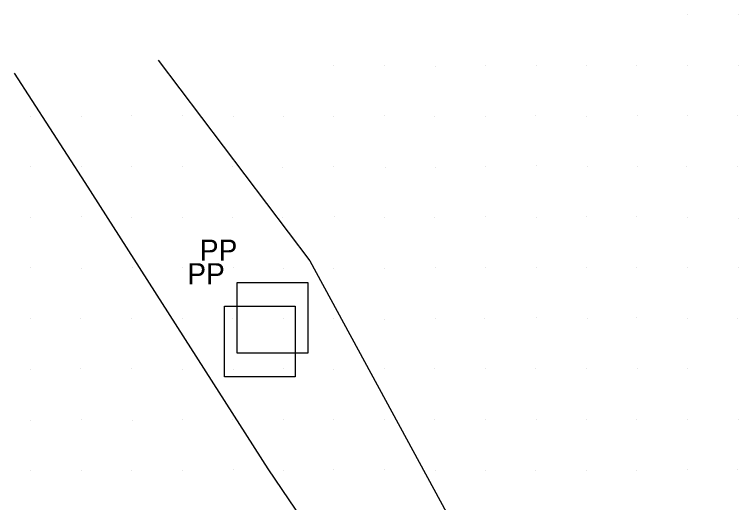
# Model space of a CAD drawing. Extents: x 1602514 to 1609837, y 863887 to 871157.
# Drawn here: x 1603857.8 to 1604072.8, y 869061.4 to 869206.2 of the extents above; entities that cross this region are included whole.
import ezdxf

# ---------------------------------------------------------------- set-up
doc = ezdxf.new("R2010")
doc.units = 0
for name, color, linetype in [('Survey-Spot dirt', 7, 'Continuous'), ('Survey-Vegetation trees', 7, 'Continuous'), ('Utility-Pole', 7, 'Continuous')]:
    doc.layers.add(name, color=color, linetype=linetype)

msp = doc.modelspace()

# ---------------------------------------------------------------- linework, layer by layer
at = {"layer": 'Survey-Spot dirt'}
for p, q in [((1604057.67, 869206.17), (1604057.67, 869206.17)), ((1604057.67, 869206.17), (1604057.67, 869206.17)), ((1604072.76, 869206.2), (1604072.76, 869206.2)), ((1604072.76, 869206.2), (1604072.76, 869206.2)), ((1603952.64, 869190.98), (1603952.64, 869190.98)), ((1603952.64, 869190.98), (1603952.64, 869190.98)), ((1603967.72, 869191.14), (1603967.72, 869191.14)), ((1603967.72, 869191.14), (1603967.72, 869191.14)), ((1603982.69, 869190.87), (1603982.69, 869190.87)), ((1603982.69, 869190.87), (1603982.69, 869190.87)), ((1603997.71, 869191.05), (1603997.71, 869191.05)), ((1603997.71, 869191.05), (1603997.71, 869191.05)), ((1604012.67, 869191.08), (1604012.67, 869191.08)), ((1604012.67, 869191.08), (1604012.67, 869191.08)), ((1604027.53, 869191.07), (1604027.53, 869191.07)), ((1604027.53, 869191.07), (1604027.53, 869191.07)), ((1604042.65, 869190.95), (1604042.65, 869190.95)), ((1604042.65, 869190.95), (1604042.65, 869190.95)), ((1604057.69, 869190.99), (1604057.69, 869190.99)), ((1604057.69, 869190.99), (1604057.69, 869190.99)), ((1604072.74, 869191.1), (1604072.74, 869191.1)), ((1604072.74, 869191.1), (1604072.74, 869191.1)), ((1603862.64, 869176.02), (1603862.64, 869176.02)), ((1603862.64, 869176.02), (1603862.64, 869176.02)), ((1603877.61, 869176.02), (1603877.61, 869176.02)), ((1603877.61, 869176.02), (1603877.61, 869176.02)), ((1603892.56, 869176.12), (1603892.56, 869176.12)), ((1603892.56, 869176.12), (1603892.56, 869176.12)), ((1603907.63, 869176.18), (1603907.63, 869176.18)), ((1603907.63, 869176.18), (1603907.63, 869176.18)), ((1603922.74, 869175.96), (1603922.74, 869175.96)), ((1603922.74, 869175.96), (1603922.74, 869175.96)), ((1603937.66, 869176.02), (1603937.66, 869176.02)), ((1603937.66, 869176.02), (1603937.66, 869176.02)), ((1603952.67, 869176.08), (1603952.67, 869176.08)), ((1603952.67, 869176.08), (1603952.67, 869176.08)), ((1603967.64, 869176.1), (1603967.64, 869176.1)), ((1603967.64, 869176.1), (1603967.64, 869176.1)), ((1603982.65, 869176.06), (1603982.65, 869176.06)), ((1603982.65, 869176.06), (1603982.65, 869176.06)), ((1603997.65, 869176.01), (1603997.65, 869176.01)), ((1603997.65, 869176.01), (1603997.65, 869176.01)), ((1604012.54, 869176.14), (1604012.54, 869176.14)), ((1604012.54, 869176.14), (1604012.54, 869176.14)), ((1604027.6, 869176.02), (1604027.6, 869176.02)), ((1604027.6, 869176.02), (1604027.6, 869176.02)), ((1604042.67, 869176.1), (1604042.67, 869176.1)), ((1604042.67, 869176.1), (1604042.67, 869176.1)), ((1604057.6, 869176.16), (1604057.6, 869176.16)), ((1604057.6, 869176.16), (1604057.6, 869176.16)), ((1604072.51, 869176.09), (1604072.51, 869176.09)), ((1604072.51, 869176.09), (1604072.51, 869176.09)), ((1603862.73, 869161.18), (1603862.73, 869161.18)), ((1603862.73, 869161.18), (1603862.73, 869161.18)), ((1603877.7, 869161), (1603877.7, 869161)), ((1603877.7, 869161), (1603877.7, 869161)), ((1603892.58, 869161.11), (1603892.58, 869161.11)), ((1603892.58, 869161.11), (1603892.58, 869161.11)), ((1603907.67, 869160.99), (1603907.67, 869160.99)), ((1603907.67, 869160.99), (1603907.67, 869160.99)), ((1603922.62, 869161.09), (1603922.62, 869161.09)), ((1603922.62, 869161.09), (1603922.62, 869161.09)), ((1603937.41, 869160.78), (1603937.41, 869160.78)), ((1603937.41, 869160.78), (1603937.41, 869160.78)), ((1603952.67, 869161.04), (1603952.67, 869161.04)), ((1603952.67, 869161.04), (1603952.67, 869161.04)), ((1603967.93, 869160.71), (1603967.93, 869160.71)), ((1603967.93, 869160.71), (1603967.93, 869160.71)), ((1603982.77, 869160.92), (1603982.77, 869160.92)), ((1603982.77, 869160.92), (1603982.77, 869160.92)), ((1603997.61, 869161.09), (1603997.61, 869161.09)), ((1603997.61, 869161.09), (1603997.61, 869161.09)), ((1604012.69, 869161.25), (1604012.69, 869161.25)), ((1604012.69, 869161.25), (1604012.69, 869161.25)), ((1604027.85, 869161.1), (1604027.85, 869161.1)), ((1604027.85, 869161.1), (1604027.85, 869161.1)), ((1604042.75, 869161.13), (1604042.75, 869161.13)), ((1604042.75, 869161.13), (1604042.75, 869161.13)), ((1604057.49, 869160.99), (1604057.49, 869160.99)), ((1604057.49, 869160.99), (1604057.49, 869160.99)), ((1604072.58, 869161.15), (1604072.58, 869161.15)), ((1604072.58, 869161.15), (1604072.58, 869161.15)), ((1603862.61, 869146.03), (1603862.61, 869146.03)), ((1603862.61, 869146.03), (1603862.61, 869146.03)), ((1603877.59, 869146.14), (1603877.59, 869146.14)), ((1603877.59, 869146.14), (1603877.59, 869146.14)), ((1603892.68, 869146.04), (1603892.68, 869146.04)), ((1603892.68, 869146.04), (1603892.68, 869146.04)), ((1603907.61, 869145.93), (1603907.61, 869145.93)), ((1603907.61, 869145.93), (1603907.61, 869145.93)), ((1603922.64, 869146.1), (1603922.64, 869146.1)), ((1603922.64, 869146.1), (1603922.64, 869146.1)), ((1603937.53, 869145.99), (1603937.53, 869145.99)), ((1603937.53, 869145.99), (1603937.53, 869145.99)), ((1603952.72, 869146.22), (1603952.72, 869146.22)), ((1603952.72, 869146.22), (1603952.72, 869146.22)), ((1603967.55, 869146.05), (1603967.55, 869146.05)), ((1603967.55, 869146.05), (1603967.55, 869146.05)), ((1603982.54, 869146), (1603982.54, 869146)), ((1603982.54, 869146), (1603982.54, 869146)), ((1603997.71, 869146.16), (1603997.71, 869146.16)), ((1603997.71, 869146.16), (1603997.71, 869146.16)), ((1604012.77, 869145.94), (1604012.77, 869145.94)), ((1604012.77, 869145.94), (1604012.77, 869145.94)), ((1604027.55, 869146.13), (1604027.55, 869146.13)), ((1604027.55, 869146.13), (1604027.55, 869146.13)), ((1604042.59, 869146.13), (1604042.59, 869146.13)), ((1604042.59, 869146.13), (1604042.59, 869146.13)), ((1604057.62, 869145.98), (1604057.62, 869145.98)), ((1604057.62, 869145.98), (1604057.62, 869145.98)), ((1604072.71, 869145.81), (1604072.71, 869145.81)), ((1604072.71, 869145.81), (1604072.71, 869145.81)), ((1603862.5, 869131.05), (1603862.5, 869131.05)), ((1603862.5, 869131.05), (1603862.5, 869131.05)), ((1603877.62, 869130.96), (1603877.62, 869130.96)), ((1603877.62, 869130.96), (1603877.62, 869130.96)), ((1603892.73, 869131.06), (1603892.73, 869131.06)), ((1603892.73, 869131.06), (1603892.73, 869131.06)), ((1603907.68, 869131.03), (1603907.68, 869131.03)), ((1603907.68, 869131.03), (1603907.68, 869131.03)), ((1603922.72, 869131.1), (1603922.72, 869131.1)), ((1603922.72, 869131.1), (1603922.72, 869131.1)), ((1603937.62, 869130.88), (1603937.62, 869130.88)), ((1603937.62, 869130.88), (1603937.62, 869130.88)), ((1603952.64, 869130.97), (1603952.64, 869130.97)), ((1603952.64, 869130.97), (1603952.64, 869130.97)), ((1603967.63, 869130.96), (1603967.63, 869130.96)), ((1603967.63, 869130.96), (1603967.63, 869130.96)), ((1603982.79, 869130.99), (1603982.79, 869130.99)), ((1603982.79, 869130.99), (1603982.79, 869130.99)), ((1603997.61, 869131.04), (1603997.61, 869131.04)), ((1603997.61, 869131.04), (1603997.61, 869131.04)), ((1604012.84, 869131.19), (1604012.84, 869131.19)), ((1604012.84, 869131.19), (1604012.84, 869131.19)), ((1604027.51, 869131.13), (1604027.51, 869131.13)), ((1604027.51, 869131.13), (1604027.51, 869131.13)), ((1604042.59, 869131.04), (1604042.59, 869131.04)), ((1604042.59, 869131.04), (1604042.59, 869131.04)), ((1604057.75, 869131.07), (1604057.75, 869131.07)), ((1604057.75, 869131.07), (1604057.75, 869131.07)), ((1604072.72, 869131.1), (1604072.72, 869131.1)), ((1604072.72, 869131.1), (1604072.72, 869131.1)), ((1603862.59, 869116.04), (1603862.59, 869116.04)), ((1603862.59, 869116.04), (1603862.59, 869116.04)), ((1603877.51, 869116.1), (1603877.51, 869116.1)), ((1603877.51, 869116.1), (1603877.51, 869116.1)), ((1603892.6, 869116.02), (1603892.6, 869116.02)), ((1603892.6, 869116.02), (1603892.6, 869116.02)), ((1603907.58, 869116), (1603907.58, 869116)), ((1603907.58, 869116), (1603907.58, 869116)), ((1603922.55, 869116.04), (1603922.55, 869116.04)), ((1603922.55, 869116.04), (1603922.55, 869116.04)), ((1603937.6, 869116.12), (1603937.6, 869116.12)), ((1603937.6, 869116.12), (1603937.6, 869116.12)), ((1603952.67, 869115.96), (1603952.67, 869115.96)), ((1603952.67, 869115.96), (1603952.67, 869115.96)), ((1603967.68, 869115.85), (1603967.68, 869115.85)), ((1603967.68, 869115.85), (1603967.68, 869115.85)), ((1603982.7, 869115.91), (1603982.7, 869115.91)), ((1603982.7, 869115.91), (1603982.7, 869115.91)), ((1603997.49, 869116.09), (1603997.49, 869116.09)), ((1603997.49, 869116.09), (1603997.49, 869116.09)), ((1604012.73, 869116.17), (1604012.73, 869116.17)), ((1604012.73, 869116.17), (1604012.73, 869116.17)), ((1604027.82, 869115.96), (1604027.82, 869115.96)), ((1604027.82, 869115.96), (1604027.82, 869115.96)), ((1604042.61, 869116.23), (1604042.61, 869116.23)), ((1604042.61, 869116.23), (1604042.61, 869116.23)), ((1604057.5, 869116.09), (1604057.5, 869116.09)), ((1604057.5, 869116.09), (1604057.5, 869116.09)), ((1604072.44, 869116.12), (1604072.44, 869116.12)), ((1604072.44, 869116.12), (1604072.44, 869116.12)), ((1603862.58, 869100.99), (1603862.58, 869100.99)), ((1603862.58, 869100.99), (1603862.58, 869100.99)), ((1603877.48, 869101.13), (1603877.48, 869101.13)), ((1603877.48, 869101.13), (1603877.48, 869101.13)), ((1603892.6, 869101.06), (1603892.6, 869101.06)), ((1603892.6, 869101.06), (1603892.6, 869101.06)), ((1603907.57, 869100.94), (1603907.57, 869100.94)), ((1603907.57, 869100.94), (1603907.57, 869100.94)), ((1603922.74, 869100.98), (1603922.74, 869100.98)), ((1603922.74, 869100.98), (1603922.74, 869100.98)), ((1603937.62, 869101.12), (1603937.62, 869101.12)), ((1603937.62, 869101.12), (1603937.62, 869101.12)), ((1603952.64, 869101.01), (1603952.64, 869101.01)), ((1603952.64, 869101.01), (1603952.64, 869101.01)), ((1603967.6, 869101.04), (1603967.6, 869101.04)), ((1603967.6, 869101.04), (1603967.6, 869101.04)), ((1603982.44, 869101.12), (1603982.44, 869101.12)), ((1603982.44, 869101.12), (1603982.44, 869101.12)), ((1603997.54, 869101.16), (1603997.54, 869101.16)), ((1603997.54, 869101.16), (1603997.54, 869101.16)), ((1604012.62, 869101.09), (1604012.62, 869101.09)), ((1604012.62, 869101.09), (1604012.62, 869101.09)), ((1604027.69, 869101.25), (1604027.69, 869101.25)), ((1604027.69, 869101.25), (1604027.69, 869101.25)), ((1604042.69, 869101.09), (1604042.69, 869101.09)), ((1604042.69, 869101.09), (1604042.69, 869101.09)), ((1604057.66, 869101.16), (1604057.66, 869101.16)), ((1604057.66, 869101.16), (1604057.66, 869101.16)), ((1603862.64, 869085.83), (1603862.64, 869085.83)), ((1603862.64, 869085.83), (1603862.64, 869085.83)), ((1603877.62, 869086.06), (1603877.62, 869086.06)), ((1603877.62, 869086.06), (1603877.62, 869086.06)), ((1603892.77, 869085.89), (1603892.77, 869085.89)), ((1603892.77, 869085.89), (1603892.77, 869085.89)), ((1603907.6, 869086.12), (1603907.6, 869086.12)), ((1603907.6, 869086.12), (1603907.6, 869086.12)), ((1603922.65, 869086.01), (1603922.65, 869086.01)), ((1603922.65, 869086.01), (1603922.65, 869086.01)), ((1603937.63, 869086.12), (1603937.63, 869086.12)), ((1603937.63, 869086.12), (1603937.63, 869086.12)), ((1603952.68, 869086.03), (1603952.68, 869086.03)), ((1603952.68, 869086.03), (1603952.68, 869086.03)), ((1603967.74, 869085.97), (1603967.74, 869085.97)), ((1603967.74, 869085.97), (1603967.74, 869085.97)), ((1603982.46, 869086.05), (1603982.46, 869086.05)), ((1603982.46, 869086.05), (1603982.46, 869086.05)), ((1603997.63, 869086.17), (1603997.63, 869086.17)), ((1603997.63, 869086.17), (1603997.63, 869086.17)), ((1604012.79, 869086.15), (1604012.79, 869086.15)), ((1604012.79, 869086.15), (1604012.79, 869086.15)), ((1604027.56, 869086), (1604027.56, 869086)), ((1604027.56, 869086), (1604027.56, 869086)), ((1604042.63, 869086.03), (1604042.63, 869086.03)), ((1604042.63, 869086.03), (1604042.63, 869086.03)), ((1604057.66, 869085.93), (1604057.66, 869085.93)), ((1604057.66, 869085.93), (1604057.66, 869085.93)), ((1604072.64, 869085.97), (1604072.64, 869085.97)), ((1604072.64, 869085.97), (1604072.64, 869085.97)), ((1603862.62, 869071.06), (1603862.62, 869071.06)), ((1603862.62, 869071.06), (1603862.62, 869071.06)), ((1603877.71, 869070.86), (1603877.71, 869070.86)), ((1603877.71, 869070.86), (1603877.71, 869070.86)), ((1603892.55, 869070.94), (1603892.55, 869070.94)), ((1603892.55, 869070.94), (1603892.55, 869070.94)), ((1603907.66, 869071.03), (1603907.66, 869071.03)), ((1603907.66, 869071.03), (1603907.66, 869071.03)), ((1603922.8, 869071.16), (1603922.8, 869071.16)), ((1603922.8, 869071.16), (1603922.8, 869071.16)), ((1603937.57, 869071.05), (1603937.57, 869071.05)), ((1603937.57, 869071.05), (1603937.57, 869071.05)), ((1603952.54, 869071.17), (1603952.54, 869071.17)), ((1603952.54, 869071.17), (1603952.54, 869071.17)), ((1603967.68, 869071.17), (1603967.68, 869071.17)), ((1603967.68, 869071.17), (1603967.68, 869071.17)), ((1603982.71, 869070.97), (1603982.71, 869070.97)), ((1603982.71, 869070.97), (1603982.71, 869070.97)), ((1603997.71, 869070.9), (1603997.71, 869070.9)), ((1603997.71, 869070.9), (1603997.71, 869070.9)), ((1604012.63, 869071.01), (1604012.63, 869071.01)), ((1604012.63, 869071.01), (1604012.63, 869071.01)), ((1604027.68, 869070.98), (1604027.68, 869070.98)), ((1604027.68, 869070.98), (1604027.68, 869070.98)), ((1604042.63, 869071.06), (1604042.63, 869071.06)), ((1604042.63, 869071.06), (1604042.63, 869071.06)), ((1604057.72, 869071.29), (1604057.72, 869071.29)), ((1604057.72, 869071.29), (1604057.72, 869071.29)), ((1604072.54, 869071.3), (1604072.54, 869071.3)), ((1604072.54, 869071.3), (1604072.54, 869071.3))]:
    msp.add_line(p, q, dxfattribs=at)
at = {"layer": 'Survey-Vegetation trees'}
for points in [[(1603900.48, 869192.6), (1603945.48, 869133.11), (1603992.35, 869047.02), (1604059.5, 868948.34), (1604130.14, 868845.92), (1604193.97, 868753.25), (1604256.92, 868659.64), (1604319, 868563.7), (1604393.26, 868451.54), (1604466.24, 868345.62)], [(1603900.48, 869192.6), (1603945.48, 869133.11), (1603992.35, 869047.02), (1604059.5, 868948.34), (1604130.14, 868845.92), (1604193.97, 868753.25), (1604256.92, 868659.64), (1604319, 868563.7), (1604393.26, 868451.54), (1604466.24, 868345.62)], [(1604438.4, 868315.53), (1604422.08, 868346.09), (1604392.7, 868367.78), (1604368.69, 868429.14), (1604322.29, 868477.2), (1604287.55, 868532.72), (1604260.5, 868584.75), (1604236.49, 868622.08), (1604198.25, 868675.97), (1604166.07, 868724.72), (1604116.41, 868799.85), (1604055.56, 868889.2), (1603998.43, 868975.05), (1603933.15, 869071.4), (1603878.82, 869156.32), (1603857.84, 869188.75)], [(1604438.4, 868315.53), (1604422.08, 868346.09), (1604392.7, 868367.78), (1604368.69, 868429.14), (1604322.29, 868477.2), (1604287.55, 868532.72), (1604260.5, 868584.75), (1604236.49, 868622.08), (1604198.25, 868675.97), (1604166.07, 868724.72), (1604116.41, 868799.85), (1604055.56, 868889.2), (1603998.43, 868975.05), (1603933.15, 869071.4), (1603878.82, 869156.32), (1603857.84, 869188.75)]]:
    msp.add_lwpolyline(points, dxfattribs=at)
at = {"layer": 'Utility-Pole'}
for points in [[(1603923.91, 869126.7), (1603944.91, 869126.7), (1603944.91, 869105.7), (1603923.91, 869105.7)], [(1603923.91, 869126.7), (1603944.91, 869126.7), (1603944.91, 869105.7), (1603923.91, 869105.7)], [(1603920.19, 869119.7), (1603941.2, 869119.7), (1603941.2, 869098.7), (1603920.19, 869098.7)], [(1603920.19, 869119.7), (1603941.2, 869119.7), (1603941.2, 869098.7), (1603920.19, 869098.7)]]:
    msp.add_lwpolyline(points, close=True, dxfattribs=at)

# ---------------------------------------------------------------- texts
for p in [(1603912.85, 869133.17), (1603912.85, 869133.17), (1603909.13, 869126.17), (1603909.13, 869126.17)]:
    msp.add_text('PP', height=6.251, dxfattribs=at).set_placement(p)

doc.saveas('drawing.dxf')
